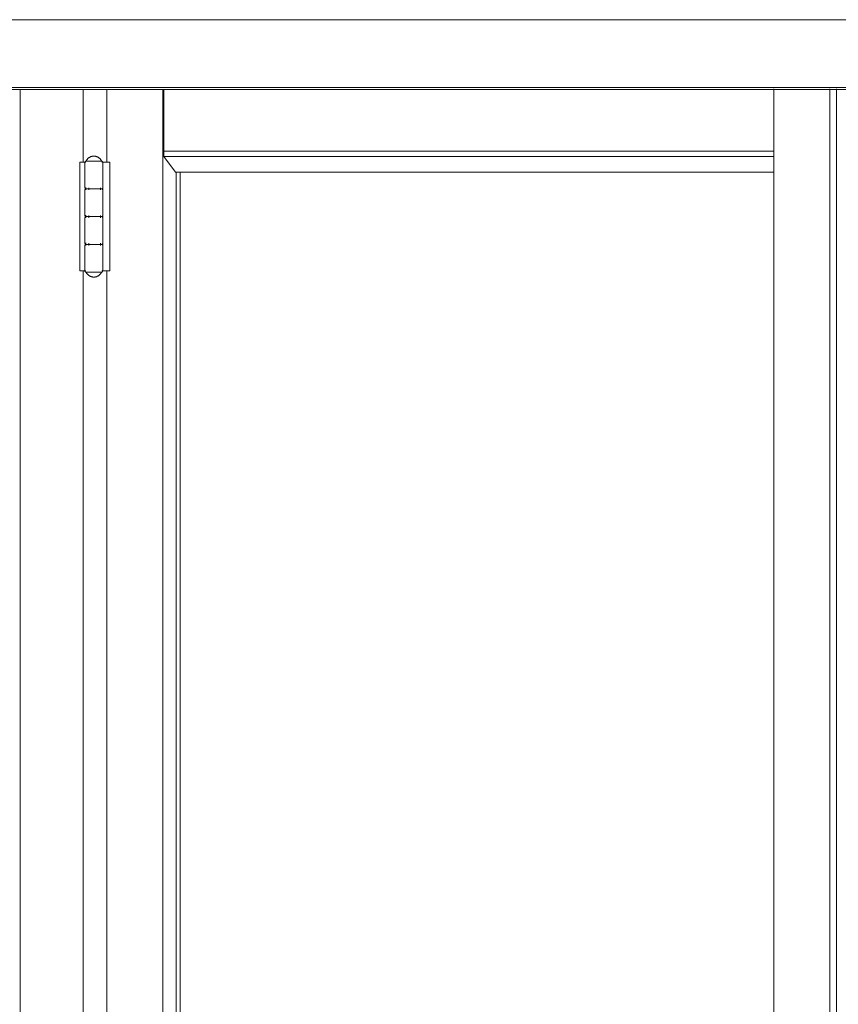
# Model space of a CAD drawing. Header units: inches. Extents: x 424 to 2043, y -237 to 445.
# Tile 795 of 965: x 868.341 to 869.078, y 218.61 to 219.497. Entities that reach past the tile are written whole.
import ezdxf

# ---------------------------------------------------------------- set-up
doc = ezdxf.new("R2010")
doc.units = ezdxf.units.IN
doc.header["$MEASUREMENT"] = 0
doc.layers.add('A-DOOR', color=31, linetype='Continuous', lineweight=9)
doc.layers.add('A-WALL', color=113, linetype='Continuous', lineweight=9)

# ---------------------------------------------------------------- blocks, each defined once
blk = doc.blocks.new('5-panel_Bi-fold_external_door_10806 - Type 1-V59-Section 1')
at = {"layer": 'A-DOOR'}
for p, q in [((-109.27631, 4.4), (-104.37305, 4.4)), ((-109.27631, 4.33902), (-104.37305, 4.33902)), ((-109.2762, 4.337), (-104.37293, 4.337)), ((-108.5456, 4.33744), (-108.5456, 1.6)), ((-108.48875, 4.33744), (-108.48875, 4.27154)), ((-108.46729, 4.33744), (-108.46729, 4.27154)), ((-108.41685, 4.33744), (-108.41685, 1.6)), ((-108.4161, 4.28156), (-108.4161, 4.33744)), ((-107.8665, 1.6), (-107.8665, 4.33776)), ((-107.81606, 1.6), (-107.81606, 4.33776)), ((-107.81007, 4.33776), (-107.81007, 1.6)), ((-108.41604, 4.27659), (-108.4161, 4.28156)), ((-108.4161, 4.28156), (-107.8665, 4.28156)), ((-108.49175, 4.27154), (-108.48773, 4.27154)), ((-108.49175, 4.17354), (-108.49175, 4.27154)), ((-108.48773, 4.27154), (-108.48635, 4.27154)), ((-108.48714, 4.27154), (-108.48714, 4.24854)), ((-108.47955, 4.27254), (-108.4854, 4.27254)), ((-108.47288, 4.27254), (-108.47955, 4.27254)), ((-108.4719, 4.27154), (-108.47127, 4.27154)), ((-108.47116, 4.27154), (-108.46915, 4.27154)), ((-108.47116, 4.27154), (-108.47116, 4.17354)), ((-108.47114, 4.24854), (-108.47114, 4.27154)), ((-108.46915, 4.27154), (-108.46463, 4.27154)), ((-108.46463, 4.27154), (-108.46463, 4.17354)), ((-108.40567, 4.26274), (-108.41604, 4.27659)), ((-108.41604, 4.27659), (-107.8665, 4.27659)), ((-108.40567, 4.26274), (-107.8665, 4.26274)), ((-108.40505, 4.26274), (-108.40505, 1.70176)), ((-108.40137, 4.26274), (-108.40137, 1.70176)), ((-108.48714, 4.24654), (-108.48714, 4.22354)), ((-108.48622, 4.24654), (-108.48622, 4.24877)), ((-108.48498, 4.24754), (-108.47955, 4.24754)), ((-108.47872, 4.24754), (-108.48381, 4.24754)), ((-108.48372, 4.24654), (-108.48372, 4.24854)), ((-108.47955, 4.24754), (-108.47872, 4.24754)), ((-108.47299, 4.24854), (-108.47299, 4.24654)), ((-108.47114, 4.22354), (-108.47114, 4.24654)), ((-108.48622, 4.22154), (-108.48622, 4.22377)), ((-108.48714, 4.22154), (-108.48714, 4.19854)), ((-108.48498, 4.22254), (-108.47955, 4.22254)), ((-108.47872, 4.22254), (-108.48381, 4.22254)), ((-108.48372, 4.22154), (-108.48372, 4.22354)), ((-108.47955, 4.22254), (-108.47872, 4.22254)), ((-108.47299, 4.22354), (-108.47299, 4.22154)), ((-108.47114, 4.19854), (-108.47114, 4.22154)), ((-108.48622, 4.19654), (-108.48622, 4.19877)), ((-108.48498, 4.19754), (-108.47955, 4.19754)), ((-108.47872, 4.19754), (-108.48381, 4.19754)), ((-108.48372, 4.19654), (-108.48372, 4.19854)), ((-108.47955, 4.19754), (-108.47872, 4.19754)), ((-108.47299, 4.19854), (-108.47299, 4.19654)), ((-108.48714, 4.19654), (-108.48714, 4.17354)), ((-108.47114, 4.17354), (-108.47114, 4.19654)), ((-108.48773, 4.17354), (-108.49175, 4.17354)), ((-108.48875, 4.17354), (-108.48875, 2.849)), ((-108.48635, 4.17354), (-108.48773, 4.17354)), ((-108.4854, 4.17254), (-108.47955, 4.17254)), ((-108.47955, 4.17254), (-108.47288, 4.17254)), ((-108.47127, 4.17354), (-108.4719, 4.17354)), ((-108.46915, 4.17354), (-108.47116, 4.17354)), ((-108.46463, 4.17354), (-108.46915, 4.17354)), ((-108.46729, 4.17354), (-108.46729, 2.849))]:
    blk.add_line(p, q, dxfattribs=at)
at = {"layer": 'A-DOOR', "flags": 128}
for points in [[(-108.48614, 4.27254), (-108.486, 4.27282), (-108.48586, 4.27309), (-108.4857, 4.27335), (-108.48554, 4.27361), (-108.48536, 4.27387), (-108.48518, 4.27411), (-108.48498, 4.27435), (-108.48478, 4.27458), (-108.48456, 4.2748), (-108.48434, 4.27501), (-108.48411, 4.27522), (-108.48387, 4.27541), (-108.48362, 4.2756), (-108.48337, 4.27577), (-108.48311, 4.27593), (-108.48284, 4.27609), (-108.48257, 4.27623), (-108.48229, 4.27636), (-108.48201, 4.27648), (-108.48172, 4.27659), (-108.48143, 4.27669), (-108.48113, 4.27678), (-108.48083, 4.27685), (-108.48053, 4.27691), (-108.48023, 4.27696), (-108.47992, 4.277), (-108.47962, 4.27702), (-108.47931, 4.27704), (-108.47914, 4.27704)], [(-108.47914, 4.27704), (-108.47883, 4.27703), (-108.47852, 4.27701), (-108.47821, 4.27698), (-108.47791, 4.27694), (-108.47761, 4.27689), (-108.47731, 4.27682), (-108.47701, 4.27674), (-108.47672, 4.27665), (-108.47642, 4.27655), (-108.47614, 4.27643), (-108.47586, 4.27631), (-108.47558, 4.27617), (-108.47531, 4.27602), (-108.47505, 4.27586), (-108.47479, 4.2757), (-108.47454, 4.27552), (-108.4743, 4.27533), (-108.47406, 4.27513), (-108.47383, 4.27492), (-108.47362, 4.27471), (-108.47341, 4.27448), (-108.47321, 4.27425), (-108.47301, 4.27401), (-108.47283, 4.27376), (-108.47266, 4.2735), (-108.4725, 4.27324), (-108.47235, 4.27297), (-108.47221, 4.2727), (-108.47214, 4.27254)], [(-108.48714, 4.27154), (-108.48713, 4.27158), (-108.48713, 4.27162), (-108.48713, 4.27166), (-108.48712, 4.2717), (-108.48712, 4.27174), (-108.48711, 4.27178), (-108.4871, 4.27182), (-108.48708, 4.27185), (-108.48707, 4.27189), (-108.48706, 4.27193), (-108.48704, 4.27197), (-108.48702, 4.272), (-108.487, 4.27204), (-108.48698, 4.27207), (-108.48696, 4.2721), (-108.48694, 4.27214), (-108.48691, 4.27217), (-108.48689, 4.2722), (-108.48686, 4.27223), (-108.48683, 4.27226), (-108.4868, 4.27228), (-108.48677, 4.27231), (-108.48674, 4.27233), (-108.48671, 4.27236), (-108.48668, 4.27238), (-108.48664, 4.2724), (-108.48661, 4.27242), (-108.48657, 4.27244), (-108.48653, 4.27246), (-108.4865, 4.27247), (-108.48646, 4.27248), (-108.48642, 4.2725), (-108.48638, 4.27251), (-108.48634, 4.27252), (-108.48631, 4.27252), (-108.48627, 4.27253), (-108.48623, 4.27253), (-108.48619, 4.27254), (-108.48615, 4.27254), (-108.48614, 4.27254)], [(-108.47955, 4.27254), (-108.47983, 4.27254), (-108.48011, 4.27254), (-108.48039, 4.27254), (-108.48066, 4.27254), (-108.48093, 4.27254), (-108.4812, 4.27254), (-108.48147, 4.27254), (-108.48173, 4.27254), (-108.48199, 4.27254), (-108.48224, 4.27254), (-108.48249, 4.27254), (-108.48273, 4.27254), (-108.48297, 4.27254), (-108.4832, 4.27254), (-108.48343, 4.27254), (-108.48364, 4.27254), (-108.48385, 4.27254), (-108.48406, 4.27254), (-108.48425, 4.27254), (-108.48444, 4.27254), (-108.48462, 4.27254), (-108.48479, 4.27254), (-108.48495, 4.27254), (-108.4851, 4.27254), (-108.48524, 4.27254), (-108.48537, 4.27254), (-108.48549, 4.27254), (-108.48561, 4.27254), (-108.48571, 4.27254), (-108.4858, 4.27254), (-108.48588, 4.27254), (-108.48595, 4.27254), (-108.48601, 4.27254), (-108.48606, 4.27254), (-108.48609, 4.27254), (-108.48612, 4.27254), (-108.48613, 4.27254), (-108.48614, 4.27254)], [(-108.48614, 4.27254), (-108.48613, 4.27254), (-108.48611, 4.27254), (-108.48609, 4.27254), (-108.48605, 4.27254), (-108.486, 4.27254), (-108.48593, 4.27254), (-108.48586, 4.27254), (-108.48578, 4.27254), (-108.48569, 4.27254), (-108.48558, 4.27254), (-108.48547, 4.27254), (-108.48534, 4.27254), (-108.48521, 4.27254), (-108.48507, 4.27254), (-108.48491, 4.27254), (-108.48475, 4.27254), (-108.48458, 4.27254)], [(-108.47214, 4.27254), (-108.47214, 4.27254), (-108.47216, 4.27254), (-108.47219, 4.27254), (-108.47222, 4.27254), (-108.47227, 4.27254), (-108.47234, 4.27254), (-108.47241, 4.27254), (-108.47249, 4.27254), (-108.47258, 4.27254), (-108.47269, 4.27254), (-108.4728, 4.27254), (-108.47293, 4.27254), (-108.47306, 4.27254), (-108.4732, 4.27254), (-108.47336, 4.27254), (-108.47352, 4.27254), (-108.47369, 4.27254), (-108.47387, 4.27254), (-108.47406, 4.27254), (-108.47426, 4.27254), (-108.47446, 4.27254), (-108.47468, 4.27254), (-108.47489, 4.27254), (-108.47512, 4.27254), (-108.47535, 4.27254), (-108.47559, 4.27254), (-108.47584, 4.27254), (-108.47609, 4.27254), (-108.47634, 4.27254), (-108.4766, 4.27254), (-108.47686, 4.27254), (-108.47713, 4.27254), (-108.4774, 4.27254), (-108.47767, 4.27254), (-108.47795, 4.27254), (-108.47822, 4.27254), (-108.4785, 4.27254), (-108.47878, 4.27254), (-108.47906, 4.27254), (-108.47934, 4.27254), (-108.47955, 4.27254)], [(-108.47365, 4.27254), (-108.47348, 4.27254), (-108.47332, 4.27254), (-108.47317, 4.27254), (-108.47303, 4.27254), (-108.4729, 4.27254), (-108.47278, 4.27254), (-108.47266, 4.27254), (-108.47256, 4.27254), (-108.47247, 4.27254), (-108.47239, 4.27254), (-108.47232, 4.27254), (-108.47226, 4.27254), (-108.47222, 4.27254), (-108.47218, 4.27254), (-108.47215, 4.27254), (-108.47214, 4.27254), (-108.47214, 4.27254)], [(-108.47214, 4.27254), (-108.4721, 4.27254), (-108.47206, 4.27254), (-108.47202, 4.27253), (-108.47198, 4.27253), (-108.47194, 4.27252), (-108.4719, 4.27251), (-108.47186, 4.2725), (-108.47182, 4.27249), (-108.47178, 4.27247), (-108.47175, 4.27246), (-108.47171, 4.27244), (-108.47167, 4.27243), (-108.47164, 4.27241), (-108.4716, 4.27239), (-108.47157, 4.27236), (-108.47154, 4.27234), (-108.47151, 4.27232), (-108.47148, 4.27229), (-108.47145, 4.27226), (-108.47142, 4.27224), (-108.47139, 4.27221), (-108.47136, 4.27218), (-108.47134, 4.27214), (-108.47132, 4.27211), (-108.47129, 4.27208), (-108.47127, 4.27205), (-108.47125, 4.27201), (-108.47124, 4.27197), (-108.47122, 4.27194), (-108.4712, 4.2719), (-108.47119, 4.27186), (-108.47118, 4.27183), (-108.47117, 4.27179), (-108.47116, 4.27175), (-108.47115, 4.27171), (-108.47114, 4.27167), (-108.47114, 4.27163), (-108.47114, 4.27159), (-108.47114, 4.27155), (-108.47114, 4.27154)], [(-108.48614, 4.24754), (-108.48618, 4.24754), (-108.48622, 4.24754), (-108.48626, 4.24755), (-108.48629, 4.24755), (-108.48633, 4.24756), (-108.48637, 4.24757), (-108.48641, 4.24758), (-108.48645, 4.24759), (-108.48649, 4.2476), (-108.48652, 4.24762), (-108.48656, 4.24763), (-108.4866, 4.24765), (-108.48663, 4.24767), (-108.48667, 4.24769), (-108.4867, 4.24771), (-108.48673, 4.24774), (-108.48676, 4.24776), (-108.48679, 4.24779), (-108.48682, 4.24781), (-108.48685, 4.24784), (-108.48688, 4.24787), (-108.48691, 4.2479), (-108.48693, 4.24793), (-108.48695, 4.24797), (-108.48698, 4.248), (-108.487, 4.24803), (-108.48702, 4.24807), (-108.48704, 4.2481), (-108.48705, 4.24814), (-108.48707, 4.24818), (-108.48708, 4.24821), (-108.48709, 4.24825), (-108.4871, 4.24829), (-108.48711, 4.24833), (-108.48712, 4.24837), (-108.48713, 4.24841), (-108.48713, 4.24845), (-108.48713, 4.24849), (-108.48714, 4.24853), (-108.48714, 4.24854)], [(-108.48714, 4.24654), (-108.48713, 4.24658), (-108.48713, 4.24662), (-108.48713, 4.24666), (-108.48712, 4.2467), (-108.48712, 4.24674), (-108.48711, 4.24678), (-108.4871, 4.24682), (-108.48708, 4.24685), (-108.48707, 4.24689), (-108.48706, 4.24693), (-108.48704, 4.24697), (-108.48702, 4.247), (-108.487, 4.24704), (-108.48698, 4.24707), (-108.48696, 4.2471), (-108.48694, 4.24714), (-108.48691, 4.24717), (-108.48689, 4.2472), (-108.48686, 4.24723), (-108.48683, 4.24726), (-108.4868, 4.24728), (-108.48677, 4.24731), (-108.48674, 4.24733), (-108.48671, 4.24736), (-108.48668, 4.24738), (-108.48664, 4.2474), (-108.48661, 4.24742), (-108.48657, 4.24744), (-108.48653, 4.24746), (-108.4865, 4.24747), (-108.48646, 4.24748), (-108.48642, 4.2475), (-108.48638, 4.24751), (-108.48634, 4.24752), (-108.48631, 4.24752), (-108.48627, 4.24753), (-108.48623, 4.24753), (-108.48619, 4.24754), (-108.48615, 4.24754), (-108.48614, 4.24754)], [(-108.47872, 4.24754), (-108.479, 4.24754), (-108.47928, 4.24754), (-108.47956, 4.24754), (-108.47984, 4.24754), (-108.48011, 4.24754), (-108.48039, 4.24754), (-108.48067, 4.24754), (-108.48094, 4.24754), (-108.48121, 4.24754), (-108.48147, 4.24754), (-108.48173, 4.24754), (-108.48199, 4.24754), (-108.48225, 4.24754), (-108.48249, 4.24754), (-108.48274, 4.24754), (-108.48297, 4.24754), (-108.4832, 4.24754), (-108.48343, 4.24754), (-108.48365, 4.24754), (-108.48386, 4.24754), (-108.48406, 4.24754), (-108.48426, 4.24754), (-108.48444, 4.24754), (-108.48462, 4.24754), (-108.48479, 4.24754), (-108.48495, 4.24754), (-108.4851, 4.24754), (-108.48524, 4.24754), (-108.48538, 4.24754), (-108.4855, 4.24754), (-108.48561, 4.24754), (-108.48571, 4.24754), (-108.4858, 4.24754), (-108.48588, 4.24754), (-108.48595, 4.24754), (-108.48601, 4.24754), (-108.48606, 4.24754), (-108.48609, 4.24754), (-108.48612, 4.24754), (-108.48613, 4.24754), (-108.48614, 4.24754)], [(-108.48614, 4.24754), (-108.48613, 4.24754), (-108.48611, 4.24754), (-108.48609, 4.24754), (-108.48605, 4.24754), (-108.486, 4.24754), (-108.48593, 4.24754), (-108.48586, 4.24754), (-108.48578, 4.24754), (-108.48569, 4.24754), (-108.48558, 4.24754), (-108.48547, 4.24754), (-108.48534, 4.24754), (-108.48521, 4.24754), (-108.48507, 4.24754), (-108.48491, 4.24754), (-108.48475, 4.24754), (-108.48458, 4.24754), (-108.4844, 4.24754), (-108.48421, 4.24754), (-108.48401, 4.24754), (-108.48381, 4.24754), (-108.4836, 4.24754), (-108.48338, 4.24754), (-108.48315, 4.24754), (-108.48292, 4.24754), (-108.48268, 4.24754), (-108.48243, 4.24754), (-108.48219, 4.24754), (-108.48193, 4.24754), (-108.48167, 4.24754), (-108.48141, 4.24754), (-108.48114, 4.24754), (-108.48087, 4.24754), (-108.4806, 4.24754), (-108.48033, 4.24754), (-108.48005, 4.24754), (-108.47977, 4.24754), (-108.47955, 4.24754)], [(-108.47955, 4.24754), (-108.47983, 4.24754), (-108.48011, 4.24754), (-108.48039, 4.24754), (-108.48066, 4.24754), (-108.48093, 4.24754), (-108.4812, 4.24754), (-108.48147, 4.24754), (-108.48173, 4.24754), (-108.48199, 4.24754), (-108.48224, 4.24754), (-108.48249, 4.24754), (-108.48273, 4.24754), (-108.48297, 4.24754), (-108.4832, 4.24754), (-108.48343, 4.24754), (-108.48364, 4.24754), (-108.48385, 4.24754), (-108.48406, 4.24754), (-108.48425, 4.24754), (-108.48444, 4.24754), (-108.48462, 4.24754), (-108.48479, 4.24754), (-108.48495, 4.24754), (-108.4851, 4.24754), (-108.48524, 4.24754), (-108.48537, 4.24754), (-108.48549, 4.24754), (-108.48561, 4.24754), (-108.48571, 4.24754), (-108.4858, 4.24754), (-108.48588, 4.24754), (-108.48595, 4.24754), (-108.48601, 4.24754), (-108.48606, 4.24754), (-108.48609, 4.24754), (-108.48612, 4.24754), (-108.48613, 4.24754), (-108.48614, 4.24754)], [(-108.48614, 4.24754), (-108.48613, 4.24754), (-108.48611, 4.24754), (-108.48609, 4.24754), (-108.48605, 4.24754), (-108.486, 4.24754), (-108.48593, 4.24754), (-108.48586, 4.24754), (-108.48578, 4.24754), (-108.48569, 4.24754), (-108.48558, 4.24754), (-108.48547, 4.24754), (-108.48534, 4.24754), (-108.48521, 4.24754), (-108.48507, 4.24754), (-108.48491, 4.24754), (-108.48475, 4.24754), (-108.48458, 4.24754), (-108.4844, 4.24754), (-108.48421, 4.24754), (-108.48401, 4.24754), (-108.48381, 4.24754), (-108.4836, 4.24754), (-108.48338, 4.24754), (-108.48315, 4.24754), (-108.48292, 4.24754), (-108.48268, 4.24754), (-108.48243, 4.24754), (-108.48219, 4.24754), (-108.48193, 4.24754), (-108.48167, 4.24754), (-108.48141, 4.24754), (-108.48114, 4.24754), (-108.48087, 4.24754), (-108.4806, 4.24754), (-108.48033, 4.24754), (-108.48005, 4.24754), (-108.47977, 4.24754), (-108.47949, 4.24754), (-108.47921, 4.24754), (-108.47893, 4.24754), (-108.47872, 4.24754)], [(-108.47955, 4.24754), (-108.47927, 4.24754), (-108.47899, 4.24754), (-108.47871, 4.24754), (-108.47843, 4.24754), (-108.47816, 4.24754), (-108.47788, 4.24754), (-108.47761, 4.24754), (-108.47733, 4.24754), (-108.47706, 4.24754), (-108.4768, 4.24754), (-108.47654, 4.24754), (-108.47628, 4.24754), (-108.47603, 4.24754), (-108.47578, 4.24754), (-108.47553, 4.24754), (-108.4753, 4.24754), (-108.47507, 4.24754), (-108.47484, 4.24754), (-108.47462, 4.24754), (-108.47441, 4.24754), (-108.47421, 4.24754), (-108.47402, 4.24754), (-108.47383, 4.24754), (-108.47365, 4.24754), (-108.47348, 4.24754), (-108.47332, 4.24754), (-108.47317, 4.24754), (-108.47303, 4.24754), (-108.4729, 4.24754), (-108.47277, 4.24754), (-108.47266, 4.24754), (-108.47256, 4.24754), (-108.47247, 4.24754), (-108.47239, 4.24754), (-108.47232, 4.24754), (-108.47226, 4.24754), (-108.47221, 4.24754), (-108.47218, 4.24754), (-108.47215, 4.24754), (-108.47214, 4.24754), (-108.47214, 4.24754)], [(-108.47214, 4.24754), (-108.47214, 4.24754), (-108.47216, 4.24754), (-108.47219, 4.24754), (-108.47222, 4.24754), (-108.47227, 4.24754), (-108.47234, 4.24754), (-108.47241, 4.24754), (-108.47249, 4.24754), (-108.47258, 4.24754), (-108.47269, 4.24754), (-108.4728, 4.24754), (-108.47293, 4.24754), (-108.47306, 4.24754), (-108.4732, 4.24754), (-108.47336, 4.24754), (-108.47352, 4.24754), (-108.47369, 4.24754), (-108.47387, 4.24754), (-108.47406, 4.24754), (-108.47426, 4.24754), (-108.47446, 4.24754), (-108.47468, 4.24754), (-108.47489, 4.24754), (-108.47512, 4.24754), (-108.47535, 4.24754), (-108.47559, 4.24754), (-108.47584, 4.24754), (-108.47609, 4.24754), (-108.47634, 4.24754), (-108.4766, 4.24754), (-108.47686, 4.24754), (-108.47713, 4.24754), (-108.4774, 4.24754), (-108.47767, 4.24754), (-108.47795, 4.24754), (-108.47822, 4.24754), (-108.4785, 4.24754), (-108.47878, 4.24754), (-108.47906, 4.24754), (-108.47934, 4.24754), (-108.47955, 4.24754)], [(-108.47214, 4.24754), (-108.47214, 4.24754), (-108.47216, 4.24754), (-108.47219, 4.24754), (-108.47222, 4.24754), (-108.47227, 4.24754), (-108.47234, 4.24754), (-108.47241, 4.24754), (-108.47249, 4.24754), (-108.47258, 4.24754), (-108.47269, 4.24754), (-108.4728, 4.24754), (-108.47293, 4.24754), (-108.47306, 4.24754), (-108.4732, 4.24754), (-108.47336, 4.24754), (-108.47352, 4.24754), (-108.47369, 4.24754), (-108.47387, 4.24754), (-108.47406, 4.24754), (-108.47426, 4.24754), (-108.47446, 4.24754), (-108.47468, 4.24754), (-108.47489, 4.24754), (-108.47512, 4.24754), (-108.47535, 4.24754), (-108.47559, 4.24754), (-108.47584, 4.24754), (-108.47609, 4.24754), (-108.47634, 4.24754), (-108.4766, 4.24754), (-108.47686, 4.24754), (-108.47713, 4.24754), (-108.4774, 4.24754), (-108.47767, 4.24754), (-108.47795, 4.24754), (-108.47822, 4.24754), (-108.4785, 4.24754), (-108.47872, 4.24754)], [(-108.47872, 4.24754), (-108.47844, 4.24754), (-108.47816, 4.24754), (-108.47788, 4.24754), (-108.47761, 4.24754), (-108.47734, 4.24754), (-108.47707, 4.24754), (-108.4768, 4.24754), (-108.47654, 4.24754), (-108.47628, 4.24754), (-108.47603, 4.24754), (-108.47578, 4.24754), (-108.47554, 4.24754), (-108.4753, 4.24754), (-108.47507, 4.24754), (-108.47485, 4.24754), (-108.47463, 4.24754), (-108.47442, 4.24754), (-108.47421, 4.24754), (-108.47402, 4.24754), (-108.47383, 4.24754), (-108.47365, 4.24754), (-108.47348, 4.24754), (-108.47332, 4.24754), (-108.47317, 4.24754), (-108.47303, 4.24754), (-108.4729, 4.24754), (-108.47278, 4.24754), (-108.47266, 4.24754), (-108.47256, 4.24754), (-108.47247, 4.24754), (-108.47239, 4.24754), (-108.47232, 4.24754), (-108.47226, 4.24754), (-108.47222, 4.24754), (-108.47218, 4.24754), (-108.47215, 4.24754), (-108.47214, 4.24754), (-108.47214, 4.24754)], [(-108.47114, 4.24854), (-108.47114, 4.2485), (-108.47114, 4.24846), (-108.47114, 4.24842), (-108.47115, 4.24838), (-108.47116, 4.24834), (-108.47116, 4.2483), (-108.47117, 4.24826), (-108.47119, 4.24822), (-108.4712, 4.24819), (-108.47121, 4.24815), (-108.47123, 4.24811), (-108.47125, 4.24808), (-108.47127, 4.24804), (-108.47129, 4.24801), (-108.47131, 4.24797), (-108.47133, 4.24794), (-108.47136, 4.24791), (-108.47138, 4.24788), (-108.47141, 4.24785), (-108.47144, 4.24782), (-108.47147, 4.24779), (-108.4715, 4.24777), (-108.47153, 4.24774), (-108.47156, 4.24772), (-108.4716, 4.2477), (-108.47163, 4.24768), (-108.47166, 4.24766), (-108.4717, 4.24764), (-108.47174, 4.24762), (-108.47177, 4.24761), (-108.47181, 4.24759), (-108.47185, 4.24758), (-108.47189, 4.24757), (-108.47193, 4.24756), (-108.47197, 4.24755), (-108.47201, 4.24755), (-108.47204, 4.24754), (-108.47208, 4.24754), (-108.47212, 4.24754), (-108.47214, 4.24754)], [(-108.47214, 4.24754), (-108.4721, 4.24754), (-108.47206, 4.24754), (-108.47202, 4.24753), (-108.47198, 4.24753), (-108.47194, 4.24752), (-108.4719, 4.24751), (-108.47186, 4.2475), (-108.47182, 4.24749), (-108.47178, 4.24747), (-108.47175, 4.24746), (-108.47171, 4.24744), (-108.47167, 4.24743), (-108.47164, 4.24741), (-108.4716, 4.24739), (-108.47157, 4.24736), (-108.47154, 4.24734), (-108.47151, 4.24732), (-108.47148, 4.24729), (-108.47145, 4.24726), (-108.47142, 4.24724), (-108.47139, 4.24721), (-108.47136, 4.24718), (-108.47134, 4.24714), (-108.47132, 4.24711), (-108.47129, 4.24708), (-108.47127, 4.24705), (-108.47125, 4.24701), (-108.47124, 4.24697), (-108.47122, 4.24694), (-108.4712, 4.2469), (-108.47119, 4.24686), (-108.47118, 4.24683), (-108.47117, 4.24679), (-108.47116, 4.24675), (-108.47115, 4.24671), (-108.47114, 4.24667), (-108.47114, 4.24663), (-108.47114, 4.24659), (-108.47114, 4.24655), (-108.47114, 4.24654)], [(-108.48614, 4.22254), (-108.48618, 4.22254), (-108.48622, 4.22254), (-108.48626, 4.22255), (-108.48629, 4.22255), (-108.48633, 4.22256), (-108.48637, 4.22257), (-108.48641, 4.22258), (-108.48645, 4.22259), (-108.48649, 4.2226), (-108.48652, 4.22262), (-108.48656, 4.22263), (-108.4866, 4.22265), (-108.48663, 4.22267), (-108.48667, 4.22269), (-108.4867, 4.22271), (-108.48673, 4.22274), (-108.48676, 4.22276), (-108.48679, 4.22279), (-108.48682, 4.22281), (-108.48685, 4.22284), (-108.48688, 4.22287), (-108.48691, 4.2229), (-108.48693, 4.22293), (-108.48695, 4.22297), (-108.48698, 4.223), (-108.487, 4.22303), (-108.48702, 4.22307), (-108.48704, 4.2231), (-108.48705, 4.22314), (-108.48707, 4.22318), (-108.48708, 4.22321), (-108.48709, 4.22325), (-108.4871, 4.22329), (-108.48711, 4.22333), (-108.48712, 4.22337), (-108.48713, 4.22341), (-108.48713, 4.22345), (-108.48713, 4.22349), (-108.48714, 4.22353), (-108.48714, 4.22354)], [(-108.48714, 4.22154), (-108.48713, 4.22158), (-108.48713, 4.22162), (-108.48713, 4.22166), (-108.48712, 4.2217), (-108.48712, 4.22174), (-108.48711, 4.22178), (-108.4871, 4.22182), (-108.48708, 4.22185), (-108.48707, 4.22189), (-108.48706, 4.22193), (-108.48704, 4.22197), (-108.48702, 4.222), (-108.487, 4.22204), (-108.48698, 4.22207), (-108.48696, 4.2221), (-108.48694, 4.22214), (-108.48691, 4.22217), (-108.48689, 4.2222), (-108.48686, 4.22223), (-108.48683, 4.22226), (-108.4868, 4.22228), (-108.48677, 4.22231), (-108.48674, 4.22233), (-108.48671, 4.22236), (-108.48668, 4.22238), (-108.48664, 4.2224), (-108.48661, 4.22242), (-108.48657, 4.22244), (-108.48653, 4.22246), (-108.4865, 4.22247), (-108.48646, 4.22248), (-108.48642, 4.2225), (-108.48638, 4.22251), (-108.48634, 4.22252), (-108.48631, 4.22252), (-108.48627, 4.22253), (-108.48623, 4.22253), (-108.48619, 4.22254), (-108.48615, 4.22254), (-108.48614, 4.22254)], [(-108.47872, 4.22254), (-108.479, 4.22254), (-108.47928, 4.22254), (-108.47956, 4.22254), (-108.47984, 4.22254), (-108.48011, 4.22254), (-108.48039, 4.22254), (-108.48067, 4.22254), (-108.48094, 4.22254), (-108.48121, 4.22254), (-108.48147, 4.22254), (-108.48173, 4.22254), (-108.48199, 4.22254), (-108.48225, 4.22254), (-108.48249, 4.22254), (-108.48274, 4.22254), (-108.48297, 4.22254), (-108.4832, 4.22254), (-108.48343, 4.22254), (-108.48365, 4.22254), (-108.48386, 4.22254), (-108.48406, 4.22254), (-108.48426, 4.22254), (-108.48444, 4.22254), (-108.48462, 4.22254), (-108.48479, 4.22254), (-108.48495, 4.22254), (-108.4851, 4.22254), (-108.48524, 4.22254), (-108.48538, 4.22254), (-108.4855, 4.22254), (-108.48561, 4.22254), (-108.48571, 4.22254), (-108.4858, 4.22254), (-108.48588, 4.22254), (-108.48595, 4.22254), (-108.48601, 4.22254), (-108.48606, 4.22254), (-108.48609, 4.22254), (-108.48612, 4.22254), (-108.48613, 4.22254), (-108.48614, 4.22254)], [(-108.48614, 4.22254), (-108.48613, 4.22254), (-108.48611, 4.22254), (-108.48609, 4.22254), (-108.48605, 4.22254), (-108.486, 4.22254), (-108.48593, 4.22254), (-108.48586, 4.22254), (-108.48578, 4.22254), (-108.48569, 4.22254), (-108.48558, 4.22254), (-108.48547, 4.22254), (-108.48534, 4.22254), (-108.48521, 4.22254), (-108.48507, 4.22254), (-108.48491, 4.22254), (-108.48475, 4.22254), (-108.48458, 4.22254), (-108.4844, 4.22254), (-108.48421, 4.22254), (-108.48401, 4.22254), (-108.48381, 4.22254), (-108.4836, 4.22254), (-108.48338, 4.22254), (-108.48315, 4.22254), (-108.48292, 4.22254), (-108.48268, 4.22254), (-108.48243, 4.22254), (-108.48219, 4.22254), (-108.48193, 4.22254), (-108.48167, 4.22254), (-108.48141, 4.22254), (-108.48114, 4.22254), (-108.48087, 4.22254), (-108.4806, 4.22254), (-108.48033, 4.22254), (-108.48005, 4.22254), (-108.47977, 4.22254), (-108.47955, 4.22254)], [(-108.47955, 4.22254), (-108.47983, 4.22254), (-108.48011, 4.22254), (-108.48039, 4.22254), (-108.48066, 4.22254), (-108.48093, 4.22254), (-108.4812, 4.22254), (-108.48147, 4.22254), (-108.48173, 4.22254), (-108.48199, 4.22254), (-108.48224, 4.22254), (-108.48249, 4.22254), (-108.48273, 4.22254), (-108.48297, 4.22254), (-108.4832, 4.22254), (-108.48343, 4.22254), (-108.48364, 4.22254), (-108.48385, 4.22254), (-108.48406, 4.22254), (-108.48425, 4.22254), (-108.48444, 4.22254), (-108.48462, 4.22254), (-108.48479, 4.22254), (-108.48495, 4.22254), (-108.4851, 4.22254), (-108.48524, 4.22254), (-108.48537, 4.22254), (-108.48549, 4.22254), (-108.48561, 4.22254), (-108.48571, 4.22254), (-108.4858, 4.22254), (-108.48588, 4.22254), (-108.48595, 4.22254), (-108.48601, 4.22254), (-108.48606, 4.22254), (-108.48609, 4.22254), (-108.48612, 4.22254), (-108.48613, 4.22254), (-108.48614, 4.22254)], [(-108.48614, 4.22254), (-108.48613, 4.22254), (-108.48611, 4.22254), (-108.48609, 4.22254), (-108.48605, 4.22254), (-108.486, 4.22254), (-108.48593, 4.22254), (-108.48586, 4.22254), (-108.48578, 4.22254), (-108.48569, 4.22254), (-108.48558, 4.22254), (-108.48547, 4.22254), (-108.48534, 4.22254), (-108.48521, 4.22254), (-108.48507, 4.22254), (-108.48491, 4.22254), (-108.48475, 4.22254), (-108.48458, 4.22254), (-108.4844, 4.22254), (-108.48421, 4.22254), (-108.48401, 4.22254), (-108.48381, 4.22254), (-108.4836, 4.22254), (-108.48338, 4.22254), (-108.48315, 4.22254), (-108.48292, 4.22254), (-108.48268, 4.22254), (-108.48243, 4.22254), (-108.48219, 4.22254), (-108.48193, 4.22254), (-108.48167, 4.22254), (-108.48141, 4.22254), (-108.48114, 4.22254), (-108.48087, 4.22254), (-108.4806, 4.22254), (-108.48033, 4.22254), (-108.48005, 4.22254), (-108.47977, 4.22254), (-108.47949, 4.22254), (-108.47921, 4.22254), (-108.47893, 4.22254), (-108.47872, 4.22254)], [(-108.47955, 4.22254), (-108.47927, 4.22254), (-108.47899, 4.22254), (-108.47871, 4.22254), (-108.47843, 4.22254), (-108.47816, 4.22254), (-108.47788, 4.22254), (-108.47761, 4.22254), (-108.47733, 4.22254), (-108.47706, 4.22254), (-108.4768, 4.22254), (-108.47654, 4.22254), (-108.47628, 4.22254), (-108.47603, 4.22254), (-108.47578, 4.22254), (-108.47553, 4.22254), (-108.4753, 4.22254), (-108.47507, 4.22254), (-108.47484, 4.22254), (-108.47462, 4.22254), (-108.47441, 4.22254), (-108.47421, 4.22254), (-108.47402, 4.22254), (-108.47383, 4.22254), (-108.47365, 4.22254), (-108.47348, 4.22254), (-108.47332, 4.22254), (-108.47317, 4.22254), (-108.47303, 4.22254), (-108.4729, 4.22254), (-108.47277, 4.22254), (-108.47266, 4.22254), (-108.47256, 4.22254), (-108.47247, 4.22254), (-108.47239, 4.22254), (-108.47232, 4.22254), (-108.47226, 4.22254), (-108.47221, 4.22254), (-108.47218, 4.22254), (-108.47215, 4.22254), (-108.47214, 4.22254), (-108.47214, 4.22254)], [(-108.47214, 4.22254), (-108.47214, 4.22254), (-108.47216, 4.22254), (-108.47219, 4.22254), (-108.47222, 4.22254), (-108.47227, 4.22254), (-108.47234, 4.22254), (-108.47241, 4.22254), (-108.47249, 4.22254), (-108.47258, 4.22254), (-108.47269, 4.22254), (-108.4728, 4.22254), (-108.47293, 4.22254), (-108.47306, 4.22254), (-108.4732, 4.22254), (-108.47336, 4.22254), (-108.47352, 4.22254), (-108.47369, 4.22254), (-108.47387, 4.22254), (-108.47406, 4.22254), (-108.47426, 4.22254), (-108.47446, 4.22254), (-108.47468, 4.22254), (-108.47489, 4.22254), (-108.47512, 4.22254), (-108.47535, 4.22254), (-108.47559, 4.22254), (-108.47584, 4.22254), (-108.47609, 4.22254), (-108.47634, 4.22254), (-108.4766, 4.22254), (-108.47686, 4.22254), (-108.47713, 4.22254), (-108.4774, 4.22254), (-108.47767, 4.22254), (-108.47795, 4.22254), (-108.47822, 4.22254), (-108.4785, 4.22254), (-108.47878, 4.22254), (-108.47906, 4.22254), (-108.47934, 4.22254), (-108.47955, 4.22254)], [(-108.47214, 4.22254), (-108.47214, 4.22254), (-108.47216, 4.22254), (-108.47219, 4.22254), (-108.47222, 4.22254), (-108.47227, 4.22254), (-108.47234, 4.22254), (-108.47241, 4.22254), (-108.47249, 4.22254), (-108.47258, 4.22254), (-108.47269, 4.22254), (-108.4728, 4.22254), (-108.47293, 4.22254), (-108.47306, 4.22254), (-108.4732, 4.22254), (-108.47336, 4.22254), (-108.47352, 4.22254), (-108.47369, 4.22254), (-108.47387, 4.22254), (-108.47406, 4.22254), (-108.47426, 4.22254), (-108.47446, 4.22254), (-108.47468, 4.22254), (-108.47489, 4.22254), (-108.47512, 4.22254), (-108.47535, 4.22254), (-108.47559, 4.22254), (-108.47584, 4.22254), (-108.47609, 4.22254), (-108.47634, 4.22254), (-108.4766, 4.22254), (-108.47686, 4.22254), (-108.47713, 4.22254), (-108.4774, 4.22254), (-108.47767, 4.22254), (-108.47795, 4.22254), (-108.47822, 4.22254), (-108.4785, 4.22254), (-108.47872, 4.22254)], [(-108.47872, 4.22254), (-108.47844, 4.22254), (-108.47816, 4.22254), (-108.47788, 4.22254), (-108.47761, 4.22254), (-108.47734, 4.22254), (-108.47707, 4.22254), (-108.4768, 4.22254), (-108.47654, 4.22254), (-108.47628, 4.22254), (-108.47603, 4.22254), (-108.47578, 4.22254), (-108.47554, 4.22254), (-108.4753, 4.22254), (-108.47507, 4.22254), (-108.47485, 4.22254), (-108.47463, 4.22254), (-108.47442, 4.22254), (-108.47421, 4.22254), (-108.47402, 4.22254), (-108.47383, 4.22254), (-108.47365, 4.22254), (-108.47348, 4.22254), (-108.47332, 4.22254), (-108.47317, 4.22254), (-108.47303, 4.22254), (-108.4729, 4.22254), (-108.47278, 4.22254), (-108.47266, 4.22254), (-108.47256, 4.22254), (-108.47247, 4.22254), (-108.47239, 4.22254), (-108.47232, 4.22254), (-108.47226, 4.22254), (-108.47222, 4.22254), (-108.47218, 4.22254), (-108.47215, 4.22254), (-108.47214, 4.22254), (-108.47214, 4.22254)], [(-108.47114, 4.22354), (-108.47114, 4.2235), (-108.47114, 4.22346), (-108.47114, 4.22342), (-108.47115, 4.22338), (-108.47116, 4.22334), (-108.47116, 4.2233), (-108.47117, 4.22326), (-108.47119, 4.22322), (-108.4712, 4.22319), (-108.47121, 4.22315), (-108.47123, 4.22311), (-108.47125, 4.22308), (-108.47127, 4.22304), (-108.47129, 4.22301), (-108.47131, 4.22297), (-108.47133, 4.22294), (-108.47136, 4.22291), (-108.47138, 4.22288), (-108.47141, 4.22285), (-108.47144, 4.22282), (-108.47147, 4.22279), (-108.4715, 4.22277), (-108.47153, 4.22274), (-108.47156, 4.22272), (-108.4716, 4.2227), (-108.47163, 4.22268), (-108.47166, 4.22266), (-108.4717, 4.22264), (-108.47174, 4.22262), (-108.47177, 4.22261), (-108.47181, 4.22259), (-108.47185, 4.22258), (-108.47189, 4.22257), (-108.47193, 4.22256), (-108.47197, 4.22255), (-108.47201, 4.22255), (-108.47204, 4.22254), (-108.47208, 4.22254), (-108.47212, 4.22254), (-108.47214, 4.22254)], [(-108.47214, 4.22254), (-108.4721, 4.22254), (-108.47206, 4.22254), (-108.47202, 4.22253), (-108.47198, 4.22253), (-108.47194, 4.22252), (-108.4719, 4.22251), (-108.47186, 4.2225), (-108.47182, 4.22249), (-108.47178, 4.22247), (-108.47175, 4.22246), (-108.47171, 4.22244), (-108.47167, 4.22243), (-108.47164, 4.22241), (-108.4716, 4.22239), (-108.47157, 4.22236), (-108.47154, 4.22234), (-108.47151, 4.22232), (-108.47148, 4.22229), (-108.47145, 4.22226), (-108.47142, 4.22224), (-108.47139, 4.22221), (-108.47136, 4.22218), (-108.47134, 4.22214), (-108.47132, 4.22211), (-108.47129, 4.22208), (-108.47127, 4.22205), (-108.47125, 4.22201), (-108.47124, 4.22197), (-108.47122, 4.22194), (-108.4712, 4.2219), (-108.47119, 4.22186), (-108.47118, 4.22183), (-108.47117, 4.22179), (-108.47116, 4.22175), (-108.47115, 4.22171), (-108.47114, 4.22167), (-108.47114, 4.22163), (-108.47114, 4.22159), (-108.47114, 4.22155), (-108.47114, 4.22154)], [(-108.48614, 4.19754), (-108.48618, 4.19754), (-108.48622, 4.19754), (-108.48626, 4.19755), (-108.48629, 4.19755), (-108.48633, 4.19756), (-108.48637, 4.19757), (-108.48641, 4.19758), (-108.48645, 4.19759), (-108.48649, 4.1976), (-108.48652, 4.19762), (-108.48656, 4.19763), (-108.4866, 4.19765), (-108.48663, 4.19767), (-108.48667, 4.19769), (-108.4867, 4.19771), (-108.48673, 4.19774), (-108.48676, 4.19776), (-108.48679, 4.19779), (-108.48682, 4.19781), (-108.48685, 4.19784), (-108.48688, 4.19787), (-108.48691, 4.1979), (-108.48693, 4.19793), (-108.48695, 4.19797), (-108.48698, 4.198), (-108.487, 4.19803), (-108.48702, 4.19807), (-108.48704, 4.1981), (-108.48705, 4.19814), (-108.48707, 4.19818), (-108.48708, 4.19821), (-108.48709, 4.19825), (-108.4871, 4.19829), (-108.48711, 4.19833), (-108.48712, 4.19837), (-108.48713, 4.19841), (-108.48713, 4.19845), (-108.48713, 4.19849), (-108.48714, 4.19853), (-108.48714, 4.19854)], [(-108.48714, 4.19654), (-108.48713, 4.19658), (-108.48713, 4.19662), (-108.48713, 4.19666), (-108.48712, 4.1967), (-108.48712, 4.19674), (-108.48711, 4.19678), (-108.4871, 4.19682), (-108.48708, 4.19685), (-108.48707, 4.19689), (-108.48706, 4.19693), (-108.48704, 4.19697), (-108.48702, 4.197), (-108.487, 4.19704), (-108.48698, 4.19707), (-108.48696, 4.1971), (-108.48694, 4.19714), (-108.48691, 4.19717), (-108.48689, 4.1972), (-108.48686, 4.19723), (-108.48683, 4.19726), (-108.4868, 4.19728), (-108.48677, 4.19731), (-108.48674, 4.19733), (-108.48671, 4.19736), (-108.48668, 4.19738), (-108.48664, 4.1974), (-108.48661, 4.19742), (-108.48657, 4.19744), (-108.48653, 4.19746), (-108.4865, 4.19747), (-108.48646, 4.19748), (-108.48642, 4.1975), (-108.48638, 4.19751), (-108.48634, 4.19752), (-108.48631, 4.19752), (-108.48627, 4.19753), (-108.48623, 4.19753), (-108.48619, 4.19754), (-108.48615, 4.19754), (-108.48614, 4.19754)], [(-108.47872, 4.19754), (-108.479, 4.19754), (-108.47928, 4.19754), (-108.47956, 4.19754), (-108.47984, 4.19754), (-108.48011, 4.19754), (-108.48039, 4.19754), (-108.48067, 4.19754), (-108.48094, 4.19754), (-108.48121, 4.19754), (-108.48147, 4.19754), (-108.48173, 4.19754), (-108.48199, 4.19754), (-108.48225, 4.19754), (-108.48249, 4.19754), (-108.48274, 4.19754), (-108.48297, 4.19754), (-108.4832, 4.19754), (-108.48343, 4.19754), (-108.48365, 4.19754), (-108.48386, 4.19754), (-108.48406, 4.19754), (-108.48426, 4.19754), (-108.48444, 4.19754), (-108.48462, 4.19754), (-108.48479, 4.19754), (-108.48495, 4.19754), (-108.4851, 4.19754), (-108.48524, 4.19754), (-108.48538, 4.19754), (-108.4855, 4.19754), (-108.48561, 4.19754), (-108.48571, 4.19754), (-108.4858, 4.19754), (-108.48588, 4.19754), (-108.48595, 4.19754), (-108.48601, 4.19754), (-108.48606, 4.19754), (-108.48609, 4.19754), (-108.48612, 4.19754), (-108.48613, 4.19754), (-108.48614, 4.19754)], [(-108.48614, 4.19754), (-108.48613, 4.19754), (-108.48611, 4.19754), (-108.48609, 4.19754), (-108.48605, 4.19754), (-108.486, 4.19754), (-108.48593, 4.19754), (-108.48586, 4.19754), (-108.48578, 4.19754), (-108.48569, 4.19754), (-108.48558, 4.19754), (-108.48547, 4.19754), (-108.48534, 4.19754), (-108.48521, 4.19754), (-108.48507, 4.19754), (-108.48491, 4.19754), (-108.48475, 4.19754), (-108.48458, 4.19754), (-108.4844, 4.19754), (-108.48421, 4.19754), (-108.48401, 4.19754), (-108.48381, 4.19754), (-108.4836, 4.19754), (-108.48338, 4.19754), (-108.48315, 4.19754), (-108.48292, 4.19754), (-108.48268, 4.19754), (-108.48243, 4.19754), (-108.48219, 4.19754), (-108.48193, 4.19754), (-108.48167, 4.19754), (-108.48141, 4.19754), (-108.48114, 4.19754), (-108.48087, 4.19754), (-108.4806, 4.19754), (-108.48033, 4.19754), (-108.48005, 4.19754), (-108.47977, 4.19754), (-108.47955, 4.19754)], [(-108.47955, 4.19754), (-108.47983, 4.19754), (-108.48011, 4.19754), (-108.48039, 4.19754), (-108.48066, 4.19754), (-108.48093, 4.19754), (-108.4812, 4.19754), (-108.48147, 4.19754), (-108.48173, 4.19754), (-108.48199, 4.19754), (-108.48224, 4.19754), (-108.48249, 4.19754), (-108.48273, 4.19754), (-108.48297, 4.19754), (-108.4832, 4.19754), (-108.48343, 4.19754), (-108.48364, 4.19754), (-108.48385, 4.19754), (-108.48406, 4.19754), (-108.48425, 4.19754), (-108.48444, 4.19754), (-108.48462, 4.19754), (-108.48479, 4.19754), (-108.48495, 4.19754), (-108.4851, 4.19754), (-108.48524, 4.19754), (-108.48537, 4.19754), (-108.48549, 4.19754), (-108.48561, 4.19754), (-108.48571, 4.19754), (-108.4858, 4.19754), (-108.48588, 4.19754), (-108.48595, 4.19754), (-108.48601, 4.19754), (-108.48606, 4.19754), (-108.48609, 4.19754), (-108.48612, 4.19754), (-108.48613, 4.19754), (-108.48614, 4.19754)], [(-108.48614, 4.19754), (-108.48613, 4.19754), (-108.48611, 4.19754), (-108.48609, 4.19754), (-108.48605, 4.19754), (-108.486, 4.19754), (-108.48593, 4.19754), (-108.48586, 4.19754), (-108.48578, 4.19754), (-108.48569, 4.19754), (-108.48558, 4.19754), (-108.48547, 4.19754), (-108.48534, 4.19754), (-108.48521, 4.19754), (-108.48507, 4.19754), (-108.48491, 4.19754), (-108.48475, 4.19754), (-108.48458, 4.19754), (-108.4844, 4.19754), (-108.48421, 4.19754), (-108.48401, 4.19754), (-108.48381, 4.19754), (-108.4836, 4.19754), (-108.48338, 4.19754), (-108.48315, 4.19754), (-108.48292, 4.19754), (-108.48268, 4.19754), (-108.48243, 4.19754), (-108.48219, 4.19754), (-108.48193, 4.19754), (-108.48167, 4.19754), (-108.48141, 4.19754), (-108.48114, 4.19754), (-108.48087, 4.19754), (-108.4806, 4.19754), (-108.48033, 4.19754), (-108.48005, 4.19754), (-108.47977, 4.19754), (-108.47949, 4.19754), (-108.47921, 4.19754), (-108.47893, 4.19754), (-108.47872, 4.19754)], [(-108.47955, 4.19754), (-108.47927, 4.19754), (-108.47899, 4.19754), (-108.47871, 4.19754), (-108.47843, 4.19754), (-108.47816, 4.19754), (-108.47788, 4.19754), (-108.47761, 4.19754), (-108.47733, 4.19754), (-108.47706, 4.19754), (-108.4768, 4.19754), (-108.47654, 4.19754), (-108.47628, 4.19754), (-108.47603, 4.19754), (-108.47578, 4.19754), (-108.47553, 4.19754), (-108.4753, 4.19754), (-108.47507, 4.19754), (-108.47484, 4.19754), (-108.47462, 4.19754), (-108.47441, 4.19754), (-108.47421, 4.19754), (-108.47402, 4.19754), (-108.47383, 4.19754), (-108.47365, 4.19754), (-108.47348, 4.19754), (-108.47332, 4.19754), (-108.47317, 4.19754), (-108.47303, 4.19754), (-108.4729, 4.19754), (-108.47277, 4.19754), (-108.47266, 4.19754), (-108.47256, 4.19754), (-108.47247, 4.19754), (-108.47239, 4.19754), (-108.47232, 4.19754), (-108.47226, 4.19754), (-108.47221, 4.19754), (-108.47218, 4.19754), (-108.47215, 4.19754), (-108.47214, 4.19754), (-108.47214, 4.19754)], [(-108.47214, 4.19754), (-108.47214, 4.19754), (-108.47216, 4.19754), (-108.47219, 4.19754), (-108.47222, 4.19754), (-108.47227, 4.19754), (-108.47234, 4.19754), (-108.47241, 4.19754), (-108.47249, 4.19754), (-108.47258, 4.19754), (-108.47269, 4.19754), (-108.4728, 4.19754), (-108.47293, 4.19754), (-108.47306, 4.19754), (-108.4732, 4.19754), (-108.47336, 4.19754), (-108.47352, 4.19754), (-108.47369, 4.19754), (-108.47387, 4.19754), (-108.47406, 4.19754), (-108.47426, 4.19754), (-108.47446, 4.19754), (-108.47468, 4.19754), (-108.47489, 4.19754), (-108.47512, 4.19754), (-108.47535, 4.19754), (-108.47559, 4.19754), (-108.47584, 4.19754), (-108.47609, 4.19754), (-108.47634, 4.19754), (-108.4766, 4.19754), (-108.47686, 4.19754), (-108.47713, 4.19754), (-108.4774, 4.19754), (-108.47767, 4.19754), (-108.47795, 4.19754), (-108.47822, 4.19754), (-108.4785, 4.19754), (-108.47878, 4.19754), (-108.47906, 4.19754), (-108.47934, 4.19754), (-108.47955, 4.19754)], [(-108.47214, 4.19754), (-108.47214, 4.19754), (-108.47216, 4.19754), (-108.47219, 4.19754), (-108.47222, 4.19754), (-108.47227, 4.19754), (-108.47234, 4.19754), (-108.47241, 4.19754), (-108.47249, 4.19754), (-108.47258, 4.19754), (-108.47269, 4.19754), (-108.4728, 4.19754), (-108.47293, 4.19754), (-108.47306, 4.19754), (-108.4732, 4.19754), (-108.47336, 4.19754), (-108.47352, 4.19754), (-108.47369, 4.19754), (-108.47387, 4.19754), (-108.47406, 4.19754), (-108.47426, 4.19754), (-108.47446, 4.19754), (-108.47468, 4.19754), (-108.47489, 4.19754), (-108.47512, 4.19754), (-108.47535, 4.19754), (-108.47559, 4.19754), (-108.47584, 4.19754), (-108.47609, 4.19754), (-108.47634, 4.19754), (-108.4766, 4.19754), (-108.47686, 4.19754), (-108.47713, 4.19754), (-108.4774, 4.19754), (-108.47767, 4.19754), (-108.47795, 4.19754), (-108.47822, 4.19754), (-108.4785, 4.19754), (-108.47872, 4.19754)], [(-108.47872, 4.19754), (-108.47844, 4.19754), (-108.47816, 4.19754), (-108.47788, 4.19754), (-108.47761, 4.19754), (-108.47734, 4.19754), (-108.47707, 4.19754), (-108.4768, 4.19754), (-108.47654, 4.19754), (-108.47628, 4.19754), (-108.47603, 4.19754), (-108.47578, 4.19754), (-108.47554, 4.19754), (-108.4753, 4.19754), (-108.47507, 4.19754), (-108.47485, 4.19754), (-108.47463, 4.19754), (-108.47442, 4.19754), (-108.47421, 4.19754), (-108.47402, 4.19754), (-108.47383, 4.19754), (-108.47365, 4.19754), (-108.47348, 4.19754), (-108.47332, 4.19754), (-108.47317, 4.19754), (-108.47303, 4.19754), (-108.4729, 4.19754), (-108.47278, 4.19754), (-108.47266, 4.19754), (-108.47256, 4.19754), (-108.47247, 4.19754), (-108.47239, 4.19754), (-108.47232, 4.19754), (-108.47226, 4.19754), (-108.47222, 4.19754), (-108.47218, 4.19754), (-108.47215, 4.19754), (-108.47214, 4.19754), (-108.47214, 4.19754)], [(-108.47114, 4.19854), (-108.47114, 4.1985), (-108.47114, 4.19846), (-108.47114, 4.19842), (-108.47115, 4.19838), (-108.47116, 4.19834), (-108.47116, 4.1983), (-108.47117, 4.19826), (-108.47119, 4.19822), (-108.4712, 4.19819), (-108.47121, 4.19815), (-108.47123, 4.19811), (-108.47125, 4.19808), (-108.47127, 4.19804), (-108.47129, 4.19801), (-108.47131, 4.19797), (-108.47133, 4.19794), (-108.47136, 4.19791), (-108.47138, 4.19788), (-108.47141, 4.19785), (-108.47144, 4.19782), (-108.47147, 4.19779), (-108.4715, 4.19777), (-108.47153, 4.19774), (-108.47156, 4.19772), (-108.4716, 4.1977), (-108.47163, 4.19768), (-108.47166, 4.19766), (-108.4717, 4.19764), (-108.47174, 4.19762), (-108.47177, 4.19761), (-108.47181, 4.19759), (-108.47185, 4.19758), (-108.47189, 4.19757), (-108.47193, 4.19756), (-108.47197, 4.19755), (-108.47201, 4.19755), (-108.47204, 4.19754), (-108.47208, 4.19754), (-108.47212, 4.19754), (-108.47214, 4.19754)], [(-108.47214, 4.19754), (-108.4721, 4.19754), (-108.47206, 4.19754), (-108.47202, 4.19753), (-108.47198, 4.19753), (-108.47194, 4.19752), (-108.4719, 4.19751), (-108.47186, 4.1975), (-108.47182, 4.19749), (-108.47178, 4.19747), (-108.47175, 4.19746), (-108.47171, 4.19744), (-108.47167, 4.19743), (-108.47164, 4.19741), (-108.4716, 4.19739), (-108.47157, 4.19736), (-108.47154, 4.19734), (-108.47151, 4.19732), (-108.47148, 4.19729), (-108.47145, 4.19726), (-108.47142, 4.19724), (-108.47139, 4.19721), (-108.47136, 4.19718), (-108.47134, 4.19714), (-108.47132, 4.19711), (-108.47129, 4.19708), (-108.47127, 4.19705), (-108.47125, 4.19701), (-108.47124, 4.19697), (-108.47122, 4.19694), (-108.4712, 4.1969), (-108.47119, 4.19686), (-108.47118, 4.19683), (-108.47117, 4.19679), (-108.47116, 4.19675), (-108.47115, 4.19671), (-108.47114, 4.19667), (-108.47114, 4.19663), (-108.47114, 4.19659), (-108.47114, 4.19655), (-108.47114, 4.19654)], [(-108.48614, 4.17254), (-108.48618, 4.17254), (-108.48622, 4.17254), (-108.48626, 4.17255), (-108.48629, 4.17255), (-108.48633, 4.17256), (-108.48637, 4.17257), (-108.48641, 4.17258), (-108.48645, 4.17259), (-108.48649, 4.1726), (-108.48652, 4.17262), (-108.48656, 4.17263), (-108.4866, 4.17265), (-108.48663, 4.17267), (-108.48667, 4.17269), (-108.4867, 4.17271), (-108.48673, 4.17274), (-108.48676, 4.17276), (-108.48679, 4.17279), (-108.48682, 4.17281), (-108.48685, 4.17284), (-108.48688, 4.17287), (-108.48691, 4.1729), (-108.48693, 4.17293), (-108.48695, 4.17297), (-108.48698, 4.173), (-108.487, 4.17303), (-108.48702, 4.17307), (-108.48704, 4.1731), (-108.48705, 4.17314), (-108.48707, 4.17318), (-108.48708, 4.17321), (-108.48709, 4.17325), (-108.4871, 4.17329), (-108.48711, 4.17333), (-108.48712, 4.17337), (-108.48713, 4.17341), (-108.48713, 4.17345), (-108.48713, 4.17349), (-108.48714, 4.17353), (-108.48714, 4.17354)], [(-108.48462, 4.17254), (-108.48479, 4.17254), (-108.48495, 4.17254), (-108.4851, 4.17254), (-108.48524, 4.17254), (-108.48538, 4.17254), (-108.4855, 4.17254), (-108.48561, 4.17254), (-108.48571, 4.17254), (-108.4858, 4.17254), (-108.48588, 4.17254), (-108.48595, 4.17254), (-108.48601, 4.17254), (-108.48606, 4.17254), (-108.48609, 4.17254), (-108.48612, 4.17254), (-108.48613, 4.17254), (-108.48614, 4.17254)], [(-108.48614, 4.17254), (-108.48613, 4.17254), (-108.48611, 4.17254), (-108.48609, 4.17254), (-108.48605, 4.17254), (-108.486, 4.17254), (-108.48593, 4.17254), (-108.48586, 4.17254), (-108.48578, 4.17254), (-108.48569, 4.17254), (-108.48558, 4.17254), (-108.48547, 4.17254), (-108.48534, 4.17254), (-108.48521, 4.17254), (-108.48507, 4.17254), (-108.48491, 4.17254), (-108.48475, 4.17254), (-108.48458, 4.17254), (-108.4844, 4.17254), (-108.48421, 4.17254), (-108.48401, 4.17254), (-108.48381, 4.17254), (-108.4836, 4.17254), (-108.48338, 4.17254), (-108.48315, 4.17254), (-108.48292, 4.17254), (-108.48268, 4.17254), (-108.48243, 4.17254), (-108.48219, 4.17254), (-108.48193, 4.17254), (-108.48167, 4.17254), (-108.48141, 4.17254), (-108.48114, 4.17254), (-108.48087, 4.17254), (-108.4806, 4.17254), (-108.48033, 4.17254), (-108.48005, 4.17254), (-108.47977, 4.17254), (-108.47955, 4.17254)], [(-108.47914, 4.16804), (-108.47944, 4.16805), (-108.47975, 4.16806), (-108.48006, 4.16809), (-108.48036, 4.16814), (-108.48066, 4.16819), (-108.48096, 4.16826), (-108.48126, 4.16834), (-108.48156, 4.16843), (-108.48185, 4.16853), (-108.48213, 4.16865), (-108.48241, 4.16877), (-108.48269, 4.16891), (-108.48296, 4.16906), (-108.48322, 4.16921), (-108.48348, 4.16938), (-108.48373, 4.16956), (-108.48397, 4.16975), (-108.48421, 4.16995), (-108.48444, 4.17016), (-108.48466, 4.17037), (-108.48487, 4.1706), (-108.48507, 4.17083), (-108.48526, 4.17107), (-108.48544, 4.17132), (-108.48561, 4.17158), (-108.48577, 4.17184), (-108.48592, 4.17211), (-108.48606, 4.17238), (-108.48614, 4.17254)], [(-108.47955, 4.17254), (-108.47927, 4.17254), (-108.47899, 4.17254), (-108.47871, 4.17254), (-108.47843, 4.17254), (-108.47816, 4.17254), (-108.47788, 4.17254), (-108.47761, 4.17254), (-108.47733, 4.17254), (-108.47706, 4.17254), (-108.4768, 4.17254), (-108.47654, 4.17254), (-108.47628, 4.17254), (-108.47603, 4.17254), (-108.47578, 4.17254), (-108.47553, 4.17254), (-108.4753, 4.17254), (-108.47507, 4.17254), (-108.47484, 4.17254), (-108.47462, 4.17254), (-108.47441, 4.17254), (-108.47421, 4.17254), (-108.47402, 4.17254), (-108.47383, 4.17254), (-108.47365, 4.17254), (-108.47348, 4.17254), (-108.47332, 4.17254), (-108.47317, 4.17254), (-108.47303, 4.17254), (-108.4729, 4.17254), (-108.47277, 4.17254), (-108.47266, 4.17254), (-108.47256, 4.17254), (-108.47247, 4.17254), (-108.47239, 4.17254), (-108.47232, 4.17254), (-108.47226, 4.17254), (-108.47221, 4.17254), (-108.47218, 4.17254), (-108.47215, 4.17254), (-108.47214, 4.17254), (-108.47214, 4.17254)], [(-108.47214, 4.17254), (-108.47227, 4.17226), (-108.47241, 4.17199), (-108.47257, 4.17172), (-108.47273, 4.17146), (-108.47291, 4.17121), (-108.4731, 4.17097), (-108.47329, 4.17073), (-108.4735, 4.1705), (-108.47371, 4.17028), (-108.47393, 4.17007), (-108.47416, 4.16986), (-108.4744, 4.16967), (-108.47465, 4.16948), (-108.4749, 4.16931), (-108.47516, 4.16914), (-108.47543, 4.16899), (-108.4757, 4.16885), (-108.47598, 4.16872), (-108.47626, 4.1686), (-108.47655, 4.16849), (-108.47684, 4.16839), (-108.47714, 4.1683), (-108.47744, 4.16823), (-108.47774, 4.16817), (-108.47804, 4.16812), (-108.47835, 4.16808), (-108.47865, 4.16805), (-108.47896, 4.16804), (-108.47914, 4.16804)], [(-108.47214, 4.17254), (-108.47214, 4.17254), (-108.47216, 4.17254), (-108.47219, 4.17254), (-108.47222, 4.17254), (-108.47227, 4.17254), (-108.47234, 4.17254), (-108.47241, 4.17254), (-108.47249, 4.17254), (-108.47258, 4.17254), (-108.47269, 4.17254), (-108.4728, 4.17254), (-108.47293, 4.17254), (-108.47306, 4.17254), (-108.4732, 4.17254), (-108.47336, 4.17254), (-108.47352, 4.17254)], [(-108.47114, 4.17354), (-108.47114, 4.1735), (-108.47114, 4.17346), (-108.47114, 4.17342), (-108.47115, 4.17338), (-108.47116, 4.17334), (-108.47116, 4.1733), (-108.47117, 4.17326), (-108.47119, 4.17322), (-108.4712, 4.17319), (-108.47121, 4.17315), (-108.47123, 4.17311), (-108.47125, 4.17308), (-108.47127, 4.17304), (-108.47129, 4.17301), (-108.47131, 4.17297), (-108.47133, 4.17294), (-108.47136, 4.17291), (-108.47138, 4.17288), (-108.47141, 4.17285), (-108.47144, 4.17282), (-108.47147, 4.17279), (-108.4715, 4.17277), (-108.47153, 4.17274), (-108.47156, 4.17272), (-108.4716, 4.1727), (-108.47163, 4.17268), (-108.47166, 4.17266), (-108.4717, 4.17264), (-108.47174, 4.17262), (-108.47177, 4.17261), (-108.47181, 4.17259), (-108.47185, 4.17258), (-108.47189, 4.17257), (-108.47193, 4.17256), (-108.47197, 4.17255), (-108.47201, 4.17255), (-108.47204, 4.17254), (-108.47208, 4.17254), (-108.47212, 4.17254), (-108.47214, 4.17254)]]:
    blk.add_lwpolyline(points, dxfattribs=at)

msp = doc.modelspace()

# ---------------------------------------------------------------- linework, layer by layer
at = {"layer": 'A-WALL'}
msp.add_line((867.56631, 219.49721), (872.55742, 219.49721), dxfattribs=at)

# ---------------------------------------------------------------- block references
at = {"layer": 'A-DOOR'}
msp.add_blockref('5-panel_Bi-fold_external_door_10806 - Type 1-V59-Section 1', (976.88654, 215.09721), dxfattribs=at)

doc.saveas('drawing.dxf')
